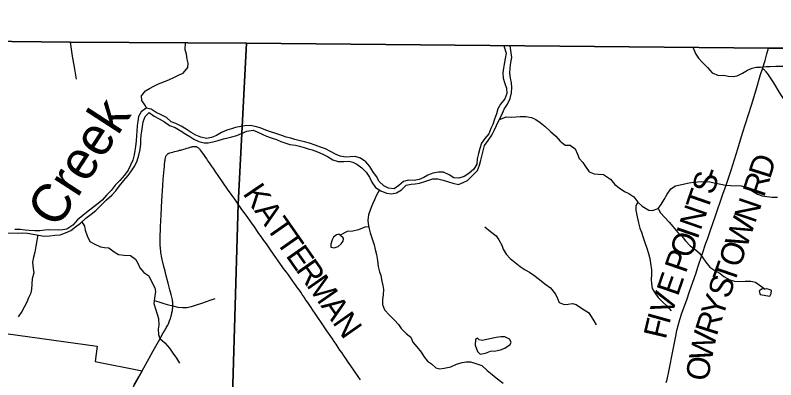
# Model space of a CAD drawing. Extents: x 1451455 to 1749751, y 218250 to 574981.
# Drawn here: x 1603311 to 1613209, y 369777 to 374523 of the extents above; entities that cross this region are included whole.
import ezdxf

# ---------------------------------------------------------------- set-up
doc = ezdxf.new("R2010")
doc.units = 0
for name, color, linetype in [('GM_X_Adjacent_County', 7, 'Continuous'), ('GM_X_Corporation', 7, 'Continuous'), ('GM_X_County', 7, 'Continuous'), ('GM_X_County_Road', 7, 'Continuous'), ('GM_X_County_Road_Text', 7, 'Continuous'), ('GM_X_Major_River', 7, 'Continuous'), ('GM_X_Major_River_Text', 7, 'Continuous'), ('GM_X_Minor_Lake', 7, 'Continuous'), ('GM_X_Minor_River', 7, 'Continuous'), ('GM_X_Township', 7, 'Continuous'), ('GM_X_Township_Road', 7, 'Continuous'), ('GM_X_Township_Road_Text', 7, 'Continuous')]:
    doc.layers.add(name, color=color, linetype=linetype)

msp = doc.modelspace()

# ---------------------------------------------------------------- linework, layer by layer
at = {"layer": 'GM_X_Adjacent_County'}
msp.add_lwpolyline([(1639039.6, 373610.7), (1635198.5, 373791.3), (1631775.9, 373952.3), (1630627.9, 373994.7), (1626098.9, 374207.5), (1626060.2, 374209.8), (1620148, 374148.3), (1613626.1, 374092.6), (1613115.6, 374095.5), (1606320.1, 374159.6), (1604028.8, 374172.2), (1603265.4, 374179.4), (1596599.3, 374241.4), (1594393.5, 374305.8), (1593733.9, 374364.8), (1593112.9, 374425.2), (1589266.4, 374523.1)], dxfattribs=at)
at = {"layer": 'GM_X_Corporation'}
msp.add_lwpolyline([(1603190, 370380.3), (1604378.5, 370214.2), (1604351.5, 370015.8), (1604961.2, 369894.6), (1604636.6, 369312.6)], dxfattribs=at)
at = {"layer": 'GM_X_County'}
msp.add_lwpolyline([(1633265.4, 349677.7), (1633735.7, 355307.8), (1634233.6, 361624.9), (1634548.4, 365997.4), (1634579.7, 366394.9), (1634807.4, 368748), (1635198.5, 373791.3), (1631775.9, 373952.3), (1630627.9, 373994.7), (1626098.9, 374207.5), (1626060.2, 374209.8), (1620148, 374148.3), (1613626.1, 374092.6), (1613115.6, 374095.5), (1606320.1, 374159.6), (1604028.8, 374172.2), (1603265.4, 374179.4), (1596599.3, 374241.4), (1594393.5, 374305.8), (1593733.9, 374364.8), (1593112.9, 374425.2), (1589266.4, 374523.1)], dxfattribs=at)
at = {"layer": 'GM_X_County_Road'}
for points in [[(1613034.6, 373825), (1613068.9, 373935.5), (1613094.3, 374020.2), (1613115.6, 374095.5)], [(1611783.5, 369742.2), (1611793.5, 369780.6), (1611815.7, 369883.4), (1611872.3, 370169.9), (1611906.8, 370346.9), (1611922.1, 370420.7), (1611937.9, 370484.1), (1611959.3, 370559.7), (1611986.6, 370643.8), (1612053.3, 370832.4), (1612081.6, 370912.8), (1612171, 371169.7), (1612196.2, 371244.2), (1612251.1, 371409), (1612299.6, 371555.3), (1612318, 371607.8), (1612363.7, 371737.7), (1612419.1, 371899), (1612520, 372193.6), (1612562.1, 372310.8), (1612607.8, 372440.8), (1612629, 372506.3), (1612713.7, 372785.6), (1612776, 372986.2), (1612891.2, 373352.2), (1612952.5, 373552.9), (1613011.6, 373750.8), (1613034.6, 373825)]]:
    msp.add_lwpolyline(points, dxfattribs=at)
at = {"layer": 'GM_X_Major_River'}
msp.add_line((1609750.8, 374124.9), (1609670.7, 374125.7), dxfattribs=at)
for points in [[(1609670.7, 374125.7), (1609698.4, 374029.1), (1609687.3, 373959.2), (1609674.2, 373887.2), (1609665.4, 373835.2), (1609658.4, 373771.2), (1609661.4, 373703), (1609684.4, 373634.5), (1609705.5, 373572.1), (1609710.4, 373501.9), (1609683.3, 373434.1), (1609626.2, 373366.9), (1609593.2, 373303.2), (1609574.2, 373239.4), (1609549.2, 373171.6), (1609526.1, 373099.8), (1609501.2, 373048.1), (1609474.2, 372980.4), (1609423.1, 372917), (1609378.2, 372857.5), (1609355.1, 372789.8), (1609338.1, 372723.9), (1609323, 372652), (1609318, 372585.9), (1609280.9, 372520.3), (1609216, 372463.2), (1609151.3, 372422.1), (1609082.8, 372401), (1609018.8, 372406), (1608957.3, 372443), (1608883.8, 372480.2), (1608817.7, 372479.2), (1608747.4, 372468.2), (1608678.9, 372441.2), (1608626.3, 372409.9), (1608565.9, 372384.8), (1608501.5, 372369.7), (1608429.5, 372374.8), (1608363.2, 372359.8), (1608304.3, 372306.5), (1608241.6, 372263.4), (1608169.6, 372272.5), (1608105.9, 372301.5), (1608048.7, 372358.5), (1608011.7, 372425.2), (1607966.6, 372490), (1607925.5, 372554.7), (1607872.4, 372615.6), (1607803, 372660.8), (1607735.2, 372683.8), (1607671.1, 372680.8), (1607608.9, 372675.7), (1607539, 372688.8), (1607487.3, 372711.6), (1607411.8, 372750.8), (1607350.1, 372781.8), (1607284.4, 372806.9), (1607214.7, 372832), (1607139, 372859.2), (1607073.2, 372876.2), (1607017.3, 372889), (1606951.4, 372904.1), (1606897.6, 372920.9), (1606837.8, 372935.8), (1606782, 372956.7), (1606704.3, 372983.9), (1606634.5, 373003), (1606570.8, 373026), (1606497.1, 373057.2), (1606431.3, 373076.2), (1606369.4, 373089.2), (1606299.2, 373084.2), (1606247, 373075), (1606178.7, 373060), (1606124.4, 373044.8), (1606064, 373025.7), (1605995.5, 372994.6), (1605930.8, 372955.5), (1605864.3, 372930.5), (1605798, 372917.4), (1605728.2, 372934.5), (1605660.5, 372961.6), (1605600.9, 372994.6), (1605533.5, 373039.7), (1605472, 373078.7), (1605402.4, 373113.8), (1605338.7, 373134.8), (1605277.4, 373189.8), (1605207.9, 373227), (1605144.3, 373256), (1605080.8, 373301), (1605016.9, 373312), (1604948.1, 373267), (1604915.1, 373203.3), (1604904.2, 373141.4), (1604897.3, 373085.3), (1604894.1, 373007.2), (1604889.3, 372955.2), (1604886.3, 372887.1), (1604875.2, 372813.1), (1604866.4, 372761.1)], [(1604943.8, 372848.2), (1604946.6, 372902.2), (1604951.5, 372962.3), (1604956.3, 373012.3), (1604965.2, 373072.3), (1604974.2, 373134.3), (1605001.3, 373204), (1605052.1, 373255.4), (1605117.5, 373210.3), (1605183.1, 373173.2), (1605254.6, 373136.1), (1605318, 373089), (1605391.6, 373059.8), (1605457.1, 373020.8), (1605532.5, 372975.6), (1605584.1, 372942.7), (1605635.7, 372907.9), (1605701.3, 372878.8), (1605771.1, 372861.7), (1605823.2, 372861), (1605883.5, 372874.1), (1605951.8, 372891.1), (1606020.3, 372914.1), (1606076.6, 372927.3), (1606128.8, 372938.5), (1606195.2, 372957.5), (1606255.7, 372982.7), (1606326.2, 373013.7), (1606406.5, 373024.5), (1606460.3, 373005.7), (1606525.9, 372972.6), (1606579.6, 372947.8), (1606641.3, 372926.8), (1606713.1, 372903.6), (1606768.8, 372880.8), (1606832.5, 372855.8), (1606886.4, 372840.9), (1606956.3, 372829.8), (1607010.2, 372819), (1607072, 372800), (1607123.9, 372785.2), (1607175.7, 372770.4), (1607245.4, 372743.3), (1607313.1, 372716.2), (1607376.7, 372685.2), (1607444.2, 372642.1), (1607511.9, 372617.1), (1607586, 372618), (1607650.2, 372623), (1607704.1, 372610.2), (1607755.7, 372585.3), (1607821.1, 372534.2), (1607878.3, 372481.3), (1607923.4, 372416.5), (1607952.4, 372347.9), (1608001.5, 372279), (1608070.9, 372235.9), (1608142.5, 372204.8), (1608208.5, 372195.8), (1608274.8, 372208.8), (1608339.5, 372251.9), (1608396.5, 372311.2), (1608464.8, 372322.2), (1608517, 372329.4), (1608573.1, 372336.6), (1608627.5, 372355.8), (1608679.8, 372373), (1608744.3, 372394.1), (1608812.3, 372393.1), (1608880.2, 372376), (1608949.9, 372352.9), (1609003.7, 372336.1), (1609077.6, 372321), (1609142.1, 372344), (1609194.6, 372373.3), (1609263.6, 372434.4), (1609324.7, 372503.6), (1609353.8, 372569.3), (1609368.8, 372635.2), (1609387.9, 372705.1), (1609403, 372775), (1609419.8, 372826.9), (1609466.8, 372892.3), (1609511.9, 372959.8), (1609544.9, 373021.4), (1609571.9, 373085.1), (1609605, 373152.8), (1609642.1, 373226.3), (1609673.3, 373298), (1609716.3, 373363.5), (1609751.5, 373439.1), (1609768.6, 373511), (1609775.7, 373581.1), (1609768.6, 373641.3), (1609755.6, 373705.6), (1609746.5, 373769.9), (1609753.6, 373839.9), (1609758.6, 373906), (1609771.6, 373971.9), (1609750.8, 374124.9)], [(1603159.9, 371690.7), (1603352.1, 371687.8), (1603406.2, 371689), (1603472.2, 371686), (1603544.1, 371670.9), (1603611.9, 371657.8), (1603687.9, 371648.6), (1603760, 371651.6), (1603824.2, 371658.6), (1603894.4, 371665.6), (1603966.9, 371688.5), (1604033.5, 371721.6), (1604096.3, 371768.7), (1604159.1, 371817.9), (1604228.1, 371879), (1604297, 371934), (1604359.9, 371981.2), (1604429, 372050.3), (1604500.1, 372119.3), (1604567.2, 372182.5), (1604620.1, 372237.8), (1604669.1, 372303.2), (1604722.2, 372370.5), (1604781.3, 372437.8), (1604824.3, 372499.2), (1604869.3, 372560.7), (1604896.4, 372628.4), (1604919.5, 372700.2), (1604936.7, 372774.1), (1604943.8, 372848.2)], [(1604866.4, 372761.1), (1604857.5, 372707.2), (1604840.4, 372637.3), (1604811.4, 372571.6), (1604778.4, 372506), (1604733.3, 372440.5), (1604672.2, 372373.3), (1604613.2, 372310), (1604560.1, 372242.7), (1604499.1, 372181.5), (1604444, 372116.2), (1604391.3, 372072.9), (1604261.6, 371970.6), (1604188.6, 371913.6), (1604121.7, 371858.5), (1604058.5, 371789.3), (1603983.7, 371738.4), (1603931.4, 371727.1), (1603869.3, 371726.1), (1603747.2, 371727.9), (1603695, 371722.7), (1603630.9, 371717.7), (1603564.8, 371716.7), (1603492.8, 371721.8), (1603438.8, 371726.6), (1603376.8, 371731.5), (1603306.7, 371732.6)]]:
    msp.add_lwpolyline(points, dxfattribs=at)
at = {"layer": 'GM_X_Minor_Lake'}
for points in [[(1607524.3, 371670.8), (1607490.3, 371663.3), (1607452, 371635.7), (1607433.5, 371599.9), (1607418.7, 371542), (1607418.2, 371501.9), (1607462.1, 371493.3), (1607512.3, 371512.7), (1607550.7, 371546.3), (1607577.1, 371580), (1607583.5, 371614), (1607577.7, 371626)], [(1607577.7, 371626), (1607524.3, 371670.8)], [(1613129.9, 370866.3), (1613150.4, 370902.1), (1613150.9, 370938.1), (1613121.1, 370952.6), (1613089.2, 370959), (1613021.3, 370957.9), (1612992.9, 370932.2), (1613004.3, 370886)], [(1613004.3, 370886), (1613129.9, 370866.3)], [(1609388.1, 370288.2), (1609350.2, 370298.7), (1609328.5, 370317), (1609300.4, 370303.4), (1609295.4, 370229.3), (1609326.3, 370146.8), (1609359.7, 370108.3), (1609431.8, 370123.4), (1609494.1, 370148.6), (1609564.1, 370151.7), (1609626.2, 370164.9), (1609684.4, 370188.2), (1609751, 370237.4), (1609763.4, 370267.3), (1609742, 370307.6), (1609682.4, 370334.5), (1609630.5, 370337.1), (1609568.4, 370325.9)], [(1609568.4, 370325.9), (1609388.1, 370288.2)]]:
    msp.add_lwpolyline(points, dxfattribs=at)
at = {"layer": 'GM_X_Minor_River'}
for points in [[(1605018.8, 373311.7), (1605007.3, 373344.6), (1604960.2, 373413.3), (1604955.1, 373475.5), (1605005.8, 373536.9), (1605058.2, 373570.3), (1605116.5, 373599.6), (1605176.9, 373628.8), (1605245.1, 373656), (1605319.5, 373687), (1605381.8, 373714.3), (1605446.1, 373745.5), (1605496.4, 373768.8), (1605555.3, 373842.2), (1605560, 373898.2), (1605548.8, 373952.5), (1605537.6, 374014.7), (1605520.4, 374071), (1605524.6, 374167.8)], [(1612129.6, 374107.1), (1612166.8, 374016), (1612204, 373965.5), (1612251.3, 373910.8), (1612318.3, 373843.8), (1612379.3, 373774.9), (1612464.7, 373737.7), (1612532.7, 373742.8), (1612588.5, 373730.1), (1612652.4, 373723.2), (1612704.5, 373734.5), (1612776.9, 373769.7), (1612839.3, 373808.9), (1612901.6, 373834.1), (1612953.7, 373845.5), (1613011.7, 373848.7), (1613083.7, 373853.8), (1613135.7, 373857.1), (1613207.6, 373860.2), (1613265.6, 373861.4), (1613339.5, 373860.5)], [(1609613, 373168.6), (1609628.1, 373169.8), (1609698.4, 373198.9), (1609768.3, 373196), (1609826.3, 373199.3), (1609882.3, 373206.5), (1609954.3, 373205.6), (1610028, 373190.6), (1610085.6, 373163.8), (1610141, 373125), (1610206.2, 373074.1), (1610277.3, 373011.1), (1610346.4, 372950.1), (1610401.5, 372881.2), (1610466.8, 372832.3), (1610534.7, 372829.4), (1610598, 372782.5), (1610627, 372712), (1610648.3, 372657.6), (1610697.5, 372606.9), (1610740.6, 372540.2), (1610781.8, 372483.6), (1610843.4, 372456.8), (1610895.3, 372454.1), (1610967.2, 372449.1), (1611056.3, 372387.9), (1611113.3, 372321), (1611170.6, 372274.2), (1611241.9, 372227.2), (1611297.5, 372202.4), (1611360.9, 372157.5), (1611411.9, 372088.7), (1611471.2, 372035.9), (1611554.4, 371986.7), (1611606.3, 371982), (1611676.5, 372005.1), (1611717.2, 372058.7), (1611756, 372124.3), (1611794.9, 372193.9), (1611841.8, 372261.4), (1611904.3, 372302.7), (1611962.4, 372315.9), (1612022.5, 372329.2), (1612080.6, 372340.4), (1612136.6, 372349.7), (1612188.7, 372355), (1612264.6, 372360), (1612352.5, 372354.9), (1612408.3, 372342.1), (1612492, 372325), (1612555.7, 372310.2), (1612625.6, 372305.2), (1612757.4, 372303.5), (1612837, 372280.5), (1612904.3, 372233.5), (1612971.7, 372194.5), (1613029.4, 372171.8), (1613093.2, 372160.9), (1613161, 372154), (1613230.9, 372153.1)], [(1608049.4, 372249.2), (1608006.5, 372173.4), (1607987.9, 372121.5), (1607959.1, 372061.8), (1607936.2, 371996), (1607907.3, 371924.2), (1607900.4, 371856.2), (1607903.7, 371806.1), (1607916.9, 371743.8), (1607930.2, 371689.6), (1607951.3, 371623.2), (1607982.1, 371534.6), (1607995.2, 371474.4), (1608010.4, 371410), (1608023.3, 371329.8), (1608034.3, 371253.5), (1608049.3, 371183.2), (1608066.6, 371132.9), (1608083.7, 371062.5), (1608096.9, 371004.2), (1608104.2, 370952.1), (1608099.3, 370884), (1608088.5, 370820.1), (1608091.6, 370755.9), (1608116.7, 370689.5), (1608181.7, 370616.5), (1608244.8, 370553.6), (1608300, 370498.8), (1608333.2, 370446.2), (1608396.3, 370379.3), (1608459.6, 370332.4), (1608484.7, 370266), (1608535.9, 370207.2), (1608592.9, 370136.4), (1608628.1, 370079.8), (1608675.2, 370021.1), (1608726.7, 369984.4), (1608785.9, 369931.5), (1608837.7, 369920.8), (1608893.8, 369928.1), (1608977.9, 369947), (1609054.3, 369980.1), (1609126.5, 370003.2), (1609178.6, 370012.5), (1609236.5, 370011.7), (1609306.2, 369988.8), (1609383.8, 369963.7), (1609452.8, 369898.7), (1609516, 369843.8), (1609571.4, 369803), (1609660.4, 369731.8)], [(1611412.1, 372088.5), (1611385.3, 372043), (1611386.5, 371982.9), (1611405.4, 371896.5), (1611422.3, 371818.2), (1611441.4, 371749.8), (1611460.7, 371697.5), (1611479.9, 371643.1), (1611502.8, 371562.7), (1611529.9, 371492.2), (1611550.9, 371419.8), (1611568, 371355.5), (1611577.2, 371293.3), (1611590.1, 371209), (1611591.3, 371148.9), (1611588.4, 371082.8), (1611589.6, 371028.7), (1611600.8, 370966.4), (1611641.9, 370897.8), (1611679.2, 370847.2), (1611738.3, 370788.4), (1611789.6, 370739.6), (1611848.7, 370676.7)], [(1611676.5, 372005.1), (1611709.8, 371948.6), (1611761, 371893.9), (1611820, 371827), (1611869.3, 371774.3), (1611936.1, 371693.2), (1611991.4, 371640.4), (1612032.6, 371587.8), (1612093.7, 371522.9), (1612149.1, 371480.1), (1612216.3, 371425.1), (1612261.4, 371364.5), (1612296.7, 371309.9), (1612349.7, 371243.1), (1612415.1, 371200.2), (1612480.5, 371163.3), (1612533.9, 371120.5), (1612611.3, 371079.4), (1612671, 371062.6), (1612726.9, 371057.9), (1612808.8, 371060.8), (1612884.8, 371061.8), (1612946.5, 371047), (1613069.9, 370958.7)], [(1604175.7, 371832.5), (1604211.2, 371776.4), (1604220.5, 371724.2), (1604247.5, 371649.7), (1604280.5, 371579.2), (1604346, 371542.3), (1604421.5, 371509.2), (1604473.3, 371498.5), (1604527.2, 371495.8), (1604600.4, 371442.8), (1604655.9, 371410), (1604727.7, 371401), (1604811.5, 371393.9), (1604876.8, 371347), (1604912, 371288.4), (1604933.3, 371236), (1604984.4, 371173.2), (1605047.7, 371130.4), (1605094.5, 371039.6), (1605127.6, 370975), (1605136.9, 370924.8), (1605121.8, 370838.9), (1605112.9, 370768.9), (1605135.9, 370700.5), (1605159, 370630.1), (1605176.2, 370575.8), (1605181.1, 370489.5), (1605170.4, 370435.6), (1605173.4, 370365.4), (1605192.7, 370313.1), (1605255.9, 370256.2), (1605316.9, 370189.3), (1605362, 370122.6), (1605409.1, 370057.8), (1605450.2, 369993.2)], [(1607911.8, 371768.1), (1607859.2, 371762.6), (1607778.8, 371727.6), (1607702.7, 371710.6), (1607628.8, 371709.5), (1607539.1, 371658.4)], [(1609421.7, 371766.2), (1609494.8, 371707.1), (1609568, 371652.1), (1609603.3, 371599.6), (1609642.3, 371528.9), (1609659.6, 371478.6), (1609698.7, 371414), (1609751.9, 371357.2), (1609880.4, 371251.4), (1609945.7, 371208.4), (1610003.3, 371179.6), (1610060.7, 371140.8), (1610135.8, 371081.8), (1610203, 371026.8), (1610276.3, 370975.8), (1610343.1, 370892.7), (1610366.3, 370834.3), (1610389.6, 370782), (1610455.2, 370757), (1610505.2, 370762.4), (1610561.3, 370769.7), (1610613, 370755), (1610692.2, 370701.9), (1610771.5, 370652.8), (1610806.8, 370602.2), (1610840, 370543.7), (1610869.3, 370493.2)], [(1603601.9, 371659.7), (1603600.1, 371642.2), (1603591.5, 371590.3), (1603580.5, 371516.3), (1603567.5, 371438.3), (1603546.6, 371374.5), (1603533.7, 371306.6), (1603544.7, 371226.3), (1603551.9, 371168.1), (1603532.9, 371092.2), (1603528, 371024.2), (1603523.1, 370954.1), (1603510.3, 370894.2), (1603485.6, 370842.4), (1603460.9, 370786.6), (1603426.1, 370721), (1603395.4, 370665.3), (1603348.5, 370597.8)], [(1605117.9, 370808.7), (1605179.1, 370790.1), (1605232.8, 370775.3), (1605286.5, 370756.6), (1605360.2, 370741.6), (1605427.9, 370722.7), (1605487.8, 370719.9), (1605543.8, 370719.2), (1605605.9, 370732.4), (1605670, 370751.6), (1605740.3, 370772.7), (1605798.5, 370796), (1605848.7, 370813.3), (1605912.9, 370836.5)]]:
    msp.add_lwpolyline(points, dxfattribs=at)
at = {"layer": 'GM_X_Township'}
for points in [[(1589266.4, 374523.1), (1593112.9, 374425.2), (1593733.9, 374364.8), (1594393.5, 374305.8), (1596599.3, 374241.4), (1603265.4, 374179.4), (1604028.8, 374172.2), (1606320.1, 374159.6), (1606212.2, 372063.6), (1606045.7, 366486.2), (1605936.9, 363444.6), (1605827.3, 360380.2), (1605660.9, 355725.3), (1605575.4, 354212.6), (1605520.8, 351809.1), (1605455, 350781), (1603272.5, 350763.3), (1598607.7, 350848.5), (1593159.6, 350921), (1589064.4, 350980.6)], [(1609965.5, 349772.6), (1606653.4, 350523.5), (1605455, 350781), (1605520.8, 351809.1), (1605575.4, 354212.6), (1605660.9, 355725.3), (1605827.3, 360380.2), (1605936.9, 363444.6), (1606045.7, 366486.2), (1606212.2, 372063.6), (1606320.1, 374159.6), (1613115.6, 374095.5), (1613626.1, 374092.6), (1620148, 374148.3)]]:
    msp.add_lwpolyline(points, dxfattribs=at)
at = {"layer": 'GM_X_Township_Road'}
for points in [[(1604109.7, 373690.1), (1604082.1, 373847.4), (1604057.5, 373991.5), (1604037.4, 374113.5), (1604028.8, 374172.2)], [(1613960.5, 372357.2), (1613891.7, 372496.4), (1613831.6, 372616.8), (1613803.3, 372668.6), (1613765.1, 372733.6), (1613684.7, 372861.3), (1613441.8, 373235.4), (1613267.7, 373505.7), (1613184.1, 373641.9), (1613104.4, 373759), (1613082.4, 373787.5), (1613067.2, 373804.7), (1613061.3, 373810.8), (1613055.3, 373816), (1613050.7, 373819), (1613045, 373821.8), (1613034.6, 373825)], [(1605684.4, 372802.6), (1605679.3, 372805.5), (1605675.4, 372807.2), (1605670.6, 372808.7), (1605666.5, 372809.7), (1605660.9, 372810.7), (1605655, 372811.1), (1605648.7, 372811), (1605642.2, 372811.1), (1605634.6, 372810.5), (1605629.2, 372810), (1605622.5, 372809.2), (1605615.8, 372808.1), (1605609.7, 372806.8), (1605604, 372805.5), (1605595.8, 372803.2), (1605584.9, 372800.1), (1605572.8, 372796.7), (1605559.7, 372792.3), (1605539.4, 372786.3), (1605518.5, 372779.8), (1605499.9, 372774.1), (1605485.5, 372770.2), (1605472.1, 372766.3), (1605459.9, 372763.3), (1605445.6, 372759.8), (1605426.9, 372755), (1605403.4, 372749.2), (1605380.4, 372743.2), (1605359.6, 372737.9), (1605339.6, 372732.7), (1605324.4, 372728.4), (1605316.4, 372725.9), (1605310.8, 372723.9), (1605306.2, 372722.3), (1605301.9, 372720.4), (1605298.9, 372718.8), (1605296.7, 372717.6), (1605291.9, 372714.1), (1605289.1, 372711.3)], [(1605813.1, 372637.5), (1605803, 372652), (1605782.5, 372681.8), (1605763.5, 372709.8), (1605723.3, 372764.8), (1605716.5, 372773.2), (1605710, 372780.8), (1605704.3, 372786.7), (1605697.3, 372792.8), (1605690.9, 372798), (1605684.4, 372802.6)], [(1604961.2, 369894.6), (1605052.8, 370058.2), (1605106, 370152.5), (1605192.3, 370307.2), (1605237.6, 370387.3), (1605247.2, 370404.2), (1605253.3, 370414.6), (1605260.4, 370426.4), (1605266.7, 370436.8), (1605273.7, 370448.4), (1605280.2, 370460.6), (1605287.6, 370474.1), (1605294.9, 370489.2), (1605303.7, 370506.2), (1605309.2, 370518.1), (1605319.7, 370544.4), (1605326.2, 370564.3), (1605330.1, 370576), (1605334, 370590.4), (1605339.2, 370606.8), (1605344.9, 370626.8), (1605348.3, 370640.3), (1605350.9, 370652.9), (1605353.5, 370666.7), (1605355.7, 370679.3), (1605358.3, 370698.9), (1605360.2, 370713.8), (1605361.4, 370729.2), (1605362.1, 370746.5), (1605362.2, 370758.3), (1605361.4, 370772.7), (1605360, 370787), (1605358.3, 370802), (1605356.1, 370816.1), (1605352.6, 370834.3), (1605339.5, 370888.5), (1605323.4, 370948.6), (1605309.2, 370999), (1605299.9, 371033.8), (1605271.3, 371148.2), (1605260.4, 371192.8), (1605246.5, 371250.1), (1605225, 371342.7), (1605215.5, 371387.2), (1605211.2, 371410.1), (1605207.7, 371432.4), (1605204.2, 371454.1), (1605201.6, 371475.3), (1605199.4, 371497.9), (1605198.1, 371522.6), (1605196.9, 371550.3), (1605197.1, 371615.9), (1605202, 371770), (1605208.2, 371924), (1605218.7, 372110.7), (1605230.8, 372303.8), (1605237.6, 372388.8), (1605240.3, 372421.5), (1605244.7, 372477.1), (1605248.9, 372520.9), (1605251.5, 372548.3), (1605253.3, 372568.2), (1605255.4, 372587.3), (1605257.6, 372608.6), (1605259.4, 372622), (1605260.6, 372633.8), (1605262.4, 372645.9), (1605263.7, 372654.2), (1605265.4, 372663.3), (1605267.2, 372671.5), (1605269.8, 372679.8), (1605272.8, 372688), (1605276.3, 372694.5), (1605280.6, 372701.5), (1605284.5, 372706.2), (1605289.1, 372711.3)], [(1606212.2, 372063.6), (1606166.7, 372128.2), (1606120.2, 372192.8), (1606072.9, 372259.2), (1606015.2, 372342.1), (1605949.7, 372437.6), (1605920.2, 372481.4), (1605890.8, 372525.4), (1605864.2, 372563.9), (1605846.8, 372589.1), (1605827.3, 372617.1), (1605813.1, 372637.5)], [(1607803.4, 369775.7), (1607773.9, 369819.6), (1607724.4, 369890.3), (1607677.1, 369958.9), (1607643.7, 370007.1), (1607612.9, 370052.6), (1607580.8, 370099.1), (1607559.1, 370130.8), (1607536.9, 370163.8), (1607513.5, 370198.9), (1607486.6, 370239.7), (1607462.7, 370275.7), (1607438, 370312.2), (1607411.5, 370351.3), (1607389.8, 370382.1), (1607367.7, 370414.2), (1607341.6, 370453.7), (1607298.7, 370517.9), (1607250, 370588.2), (1607215.7, 370637.7), (1607183.2, 370684.1), (1607160.2, 370718), (1607117.7, 370781.4), (1607094.7, 370815.2), (1607069.5, 370852.5), (1607045.2, 370888.1), (1607026.5, 370915.5), (1607008.3, 370941.5), (1606984.8, 370974.1), (1606965.7, 371001), (1606944.9, 371030.5), (1606914.5, 371072.6), (1606891.5, 371105.2), (1606865.1, 371142.9), (1606840.7, 371175.9), (1606816, 371210.2), (1606734.4, 371324.4), (1606702.3, 371369.5), (1606671.9, 371413.8), (1606635, 371467.6), (1606606.8, 371509), (1606579.5, 371546.1), (1606546.9, 371592.1), (1606520.4, 371629), (1606474.4, 371694.1), (1606422.8, 371768.4), (1606376.8, 371834.3), (1606329.5, 371901.2), (1606274.8, 371978.4), (1606220.5, 372051.8), (1606212.2, 372063.6)], [(1604860.5, 369709.2), (1604918.3, 369815.8), (1604961.2, 369894.6)]]:
    msp.add_lwpolyline(points, dxfattribs=at)

# ---------------------------------------------------------------- texts
at = {"layer": 'GM_X_County_Road_Text'}
for s, rotation, p in [('D', 72.43922, (1613133.5, 372380.7)), ('S', 70.91406, (1612390.2, 372171.6)), ('-', 70.90593, (1612456.4, 372362.8)), ('R', 71.78155, (1613055.3, 372143.1)), ('T', 70.9118, (1612316.8, 371959.5)), ('N', 71.1379, (1612939.5, 371802.2)), ('N', 70.91236, (1612230.5, 371710)), ('W', 70.90404, (1612825.3, 371472.4)), ('O', 70.91074, (1612103.8, 371344.1)), ('I', 70.90593, (1612190.2, 371593.6)), ('O', 70.87962, (1612738.8, 371222.8)), ('P', 70.91444, (1612037.7, 371152.8)), ('T', 70.8847, (1612665.3, 371010.8)), ('E', 70.9213, (1611934.1, 370853.4)), ('S', 70.9084, (1612599.1, 370819.6)), ('V', 72.10877, (1611853.5, 370603.8)), ('Y', 71.00633, (1612513.2, 370570.1)), ('I', 74.46418, (1611821.5, 370488.2)), ('R', 72.31673, (1612438.9, 370337.1)), ('F', 76.76926, (1611775.9, 370294.2)), ('W', 78.34986, (1612370.9, 370004.7)), ('O', 79.99721, (1612325.4, 369747))]:
    msp.add_text(s, height=300, rotation=rotation, dxfattribs=at).set_placement(p)
at = {"layer": 'GM_X_Major_River_Text'}
msp.add_text('Creek', height=500.05, rotation=57.00494, dxfattribs=at).set_placement((1603856, 371730.9))
at = {"layer": 'GM_X_Township_Road_Text'}
for s, rotation, p in [('K', 303.84061, (1606264.2, 372202.2)), ('A', 304.94755, (1606414.8, 371977.7)), ('T', 304.96058, (1606566, 371761.3)), ('T', 304.96402, (1606694.6, 371577.3)), ('E', 304.96682, (1606823.2, 371393.4)), ('R', 304.96101, (1606951.8, 371209.5)), ('M', 304.96107, (1607093, 371007.6)), ('A', 304.96368, (1607279.6, 370740.7)), ('N', 304.96368, (1607430.9, 370524.4))]:
    msp.add_text(s, height=300, rotation=rotation, dxfattribs=at).set_placement(p)

doc.saveas('drawing.dxf')
